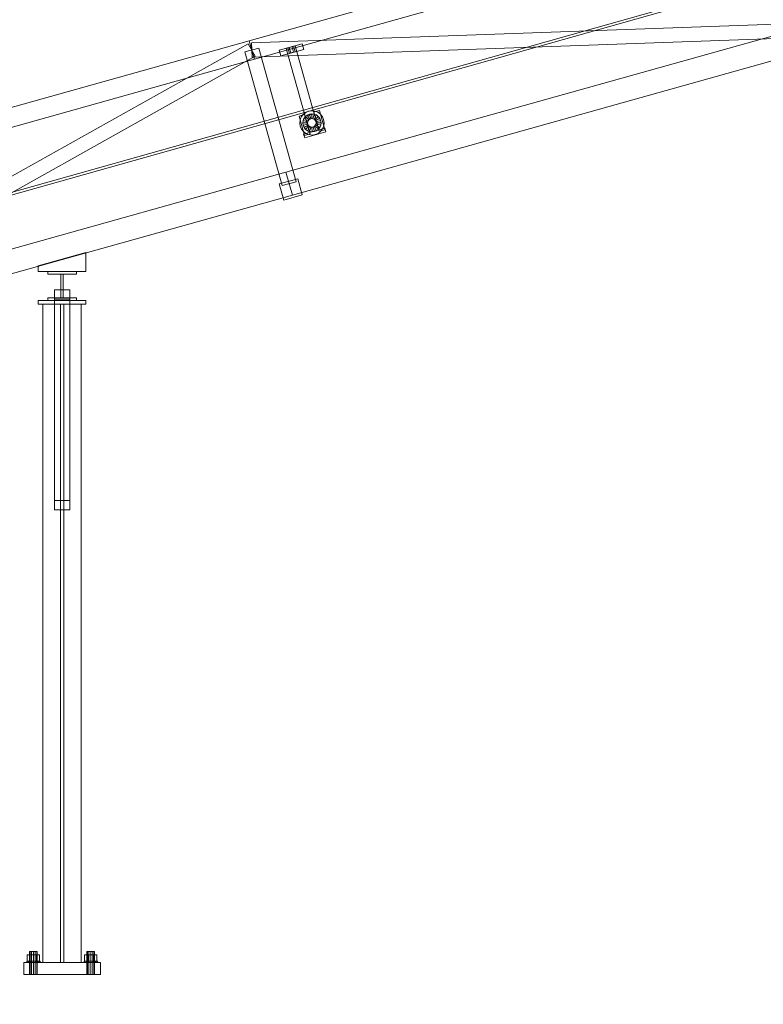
# Model space of a CAD drawing. Header units: millimetres. Extents: x -4738 to 65662, y -68080 to 6847.
# Tile 773 of 1056: x 6737 to 8292, y -62 to 1995. Entities that reach past the tile are written whole.
import ezdxf

# ---------------------------------------------------------------- set-up
doc = ezdxf.new("R2010")
doc.units = ezdxf.units.MM
doc.layers.add('COTAS_P', color=1, linetype='Continuous', lineweight=0)
doc.layers.add('lateral_C01', color=7, linetype='Continuous', lineweight=0)
doc.dimstyles.new('R19_100', dxfattribs={"dimtxt": 250, "dimasz": 150, "dimexe": 150, "dimexo": 80, "dimgap": 100, "dimtad": 1, "dimtih": 1, "dimtoh": 1, "dimdsep": 46, "dimcen": 0.09, "dimadec": 0, "dimazin": 0, "dimtfac": 1, "dimtdec": 4, "dimtofl": 0, "dimtmove": 0, "dimatfit": 3, "dimfxl": 1, "dimtolj": 1, "dimtzin": 0, "dimarcsym": 0})

# ---------------------------------------------------------------- blocks, each defined once
blk = doc.blocks.new('DIM_R30_1')
at = {"layer": 'COTAS_P'}
for p, q in [((807.3, 1106.7), (9950.7, 3666.7)), ((9950.7, 3666.7), (9794.1, 3669.6)), ((9950.7, 3666.7), (9818.4, 3582.9)), ((10193.4, 2800), (9950.7, 3666.7)), ((807.3, 1106.7), (939.7, 1190.4)), ((1050, 240), (807.3, 1106.7)), ((807.3, 1106.7), (963.9, 1103.8))]:
    blk.add_line(p, q, dxfattribs=at)
blk.add_text('9495 P', height=250, rotation=15.6414, dxfattribs=at).set_placement((5352.1, 2483))
blk = doc.blocks.new('DIM_R30_32')
at = {"layer": 'COTAS_P'}
for p, q in [((112.7, 0), (112.7, -2500)), ((65298.1, 0), (65298.1, -2500)), ((112.7, -2500), (262.7, -2455)), ((65298.1, -2500), (65148.1, -2455)), ((112.7, -2500), (65298.1, -2500)), ((112.7, -2500), (262.7, -2545)), ((65298.1, -2500), (65148.1, -2545))]:
    blk.add_line(p, q, dxfattribs=at)
blk.add_text('65185.39 P', height=250, dxfattribs=at).set_placement((32705.4, -2400))

msp = doc.modelspace()

# ---------------------------------------------------------------- linework, layer by layer
at = {"layer": 'lateral_C01'}
for p, q in [((1103.221, 51.156), (10242.208, 2626.749)), ((1104.577, 46.344), (10243.564, 2621.936)), ((7217.04, 1951.095), (8372.601, 2274.634)), ((7227.824, 1912.577), (8383.386, 2236.115)), ((7293.88, 1676.649), (8449.442, 2000.188)), ((7221.894, 1946.826), (8455.644, 1991.104)), ((7222.97, 1916.846), (8456.72, 1961.124)), ((6061.478, 1627.557), (7217.04, 1951.095)), ((6137.735, 1342.127), (7215.108, 1944.926)), ((7236.876, 1935.88), (7207.987, 1927.792)), ((7215.108, 1944.926), (7229.756, 1918.746)), ((7217.04, 1951.095), (7227.824, 1912.577)), ((7221.894, 1946.826), (7222.97, 1916.846)), ((7236.876, 1935.88), (7315.065, 1656.619)), ((7279.709, 1931.257), (7327.857, 1944.738)), ((7294.154, 1935.301), (7313.413, 1940.694)), ((7294.154, 1935.301), (7333.934, 1793.221)), ((7298.005, 1936.38), (7300.894, 1937.189)), ((7298.005, 1936.38), (7301.241, 1924.824)), ((7300.894, 1937.189), (7306.672, 1938.806)), ((7304.13, 1925.633), (7300.894, 1937.189)), ((7306.672, 1938.806), (7309.561, 1939.615)), ((7309.908, 1927.251), (7306.672, 1938.806)), ((7307.361, 1628.501), (8462.923, 1952.04)), ((7312.796, 1928.06), (7309.561, 1939.615)), ((7353.193, 1798.613), (7313.413, 1940.694)), ((7331.093, 1933.182), (7327.857, 1944.738)), ((6152.383, 1315.946), (7229.756, 1918.746)), ((7286.176, 1648.531), (7207.987, 1927.792)), ((7279.709, 1931.257), (7282.944, 1919.702)), ((7282.944, 1919.702), (7331.093, 1933.182)), ((7304.13, 1925.633), (7301.241, 1924.824)), ((7304.13, 1925.633), (7309.908, 1927.251)), ((7309.908, 1927.251), (7312.796, 1928.06)), ((6072.263, 1589.038), (7227.824, 1912.577)), ((7321.3, 1793.837), (7332.855, 1797.073)), ((7321.3, 1793.837), (7332.624, 1753.393)), ((7323.54, 1785.846), (7326.009, 1792)), ((7326.009, 1792), (7329.987, 1797.305)), ((7329.987, 1797.305), (7335.202, 1801.4)), ((7331.587, 1788.862), (7334.562, 1792.83)), ((7344.179, 1756.628), (7332.855, 1797.073)), ((7333.934, 1793.221), (7353.193, 1798.613)), ((7334.562, 1792.83), (7338.463, 1795.894)), ((7341.712, 1785.839), (7334.562, 1792.83)), ((7335.202, 1801.4), (7341.299, 1804.006)), ((7338.463, 1795.894), (7343.024, 1797.843)), ((7343.56, 1787.29), (7338.463, 1795.894)), ((7341.299, 1804.006), (7347.863, 1804.945)), ((7343.024, 1797.843), (7347.934, 1798.545)), ((7345.72, 1788.213), (7343.024, 1797.843)), ((7347.863, 1804.945), (7354.446, 1804.153)), ((7348.046, 1788.546), (7347.934, 1798.545)), ((7347.934, 1798.545), (7352.859, 1797.953)), ((7350.379, 1788.266), (7352.859, 1797.953)), ((7352.115, 1802.465), (7363.67, 1805.701)), ((7352.115, 1802.465), (7363.439, 1762.02)), ((7352.559, 1787.391), (7357.462, 1796.106)), ((7352.859, 1797.953), (7357.462, 1796.106)), ((7354.439, 1785.981), (7361.431, 1793.131)), ((7354.446, 1804.153), (7360.6, 1801.684)), ((7357.462, 1796.106), (7361.431, 1793.131)), ((7360.6, 1801.684), (7365.905, 1797.707)), ((7361.431, 1793.131), (7364.494, 1789.23)), ((7374.994, 1765.256), (7363.67, 1805.701)), ((7365.905, 1797.707), (7370, 1792.492)), ((7370, 1792.492), (7372.606, 1786.395)), ((7322.749, 1779.262), (7323.54, 1785.846)), ((7323.688, 1772.698), (7322.749, 1779.262)), ((7326.293, 1766.601), (7323.688, 1772.698)), ((7329.148, 1779.334), (7329.741, 1784.258)), ((7339.148, 1779.446), (7329.148, 1779.334)), ((7329.851, 1774.424), (7329.148, 1779.334)), ((7329.741, 1784.258), (7331.587, 1788.862)), ((7339.428, 1781.779), (7329.741, 1784.258)), ((7339.48, 1777.12), (7329.851, 1774.424)), ((7331.8, 1769.863), (7329.851, 1774.424)), ((7340.303, 1783.959), (7331.587, 1788.862)), ((7340.404, 1774.96), (7331.8, 1769.863)), ((7334.863, 1765.962), (7331.8, 1769.863)), ((7341.855, 1773.112), (7334.863, 1765.962)), ((7343.735, 1771.703), (7338.832, 1762.987)), ((7339.148, 1779.446), (7339.428, 1781.779)), ((7339.48, 1777.12), (7339.148, 1779.446)), ((7339.428, 1781.779), (7340.303, 1783.959)), ((7340.404, 1774.96), (7339.48, 1777.12)), ((7340.303, 1783.959), (7341.712, 1785.839)), ((7341.855, 1773.112), (7340.404, 1774.96)), ((7341.712, 1785.839), (7343.56, 1787.29)), ((7343.735, 1771.703), (7341.855, 1773.112)), ((7345.915, 1770.828), (7343.435, 1761.14)), ((7343.56, 1787.29), (7345.72, 1788.213)), ((7345.915, 1770.828), (7343.735, 1771.703)), ((7345.72, 1788.213), (7348.046, 1788.546)), ((7348.248, 1770.547), (7345.915, 1770.828)), ((7348.046, 1788.546), (7350.379, 1788.266)), ((7350.574, 1770.88), (7348.248, 1770.547)), ((7348.248, 1770.547), (7348.36, 1760.548)), ((7350.379, 1788.266), (7352.559, 1787.391)), ((7352.734, 1771.803), (7350.574, 1770.88)), ((7350.574, 1770.88), (7353.27, 1761.25)), ((7352.559, 1787.391), (7354.439, 1785.981)), ((7354.582, 1773.254), (7352.734, 1771.803)), ((7352.734, 1771.803), (7357.831, 1763.2)), ((7354.439, 1785.981), (7355.89, 1784.134)), ((7355.991, 1775.134), (7354.582, 1773.254)), ((7354.582, 1773.254), (7361.732, 1766.263)), ((7355.89, 1784.134), (7364.494, 1789.23)), ((7355.89, 1784.134), (7356.814, 1781.973)), ((7356.866, 1777.315), (7355.991, 1775.134)), ((7355.991, 1775.134), (7364.707, 1770.231)), ((7366.443, 1784.669), (7356.814, 1781.973)), ((7356.814, 1781.973), (7357.146, 1779.647)), ((7357.146, 1779.647), (7356.866, 1777.315)), ((7356.866, 1777.315), (7366.553, 1774.835)), ((7357.146, 1779.647), (7367.146, 1779.759)), ((7364.707, 1770.231), (7361.732, 1766.263)), ((7364.494, 1789.23), (7366.443, 1784.669)), ((7366.553, 1774.835), (7364.707, 1770.231)), ((7366.443, 1784.669), (7367.146, 1779.759)), ((7367.146, 1779.759), (7366.553, 1774.835)), ((7372.754, 1773.248), (7370.285, 1767.094)), ((7372.606, 1786.395), (7373.545, 1779.831)), ((7373.545, 1779.831), (7372.754, 1773.248)), ((7330.389, 1761.386), (7326.293, 1766.601)), ((7335.694, 1757.409), (7330.389, 1761.386)), ((7330.852, 1756.012), (7375.148, 1768.414)), ((7330.852, 1756.012), (7333.009, 1748.308)), ((7332.624, 1753.393), (7344.179, 1756.628)), ((7333.009, 1748.308), (7377.305, 1760.711)), ((7338.832, 1762.987), (7334.863, 1765.962)), ((7341.848, 1754.94), (7335.694, 1757.409)), ((7343.435, 1761.14), (7338.832, 1762.987)), ((7348.431, 1754.148), (7341.848, 1754.94)), ((7348.36, 1760.548), (7343.435, 1761.14)), ((7353.27, 1761.25), (7348.36, 1760.548)), ((7354.995, 1755.087), (7348.431, 1754.148)), ((7357.831, 1763.2), (7353.27, 1761.25)), ((7361.092, 1757.693), (7354.995, 1755.087)), ((7361.732, 1766.263), (7357.831, 1763.2)), ((7366.307, 1761.788), (7361.092, 1757.693)), ((7363.439, 1762.02), (7374.994, 1765.256)), ((7370.285, 1767.094), (7366.307, 1761.788)), ((7377.305, 1760.711), (7375.148, 1768.414)), ((6138.318, 1353.111), (7293.88, 1676.649)), ((7293.88, 1676.649), (7307.361, 1628.501)), ((7280.013, 1651.998), (7318.532, 1662.782)), ((7280.013, 1651.998), (7289.45, 1618.294)), ((7315.065, 1656.619), (7286.176, 1648.531)), ((7327.968, 1629.078), (7318.532, 1662.782)), ((6151.799, 1304.962), (7307.361, 1628.501)), ((7289.45, 1618.294), (7327.968, 1629.078)), ((6775.607, 1480.657), (6875.607, 1508.655)), ((6875.607, 1468.657), (6875.607, 1508.655)), ((6775.607, 1480.657), (6775.607, 1468.657)), ((6775.607, 1468.657), (6875.607, 1468.657)), ((6795.877, 1463.657), (6795.877, 1468.657)), ((6795.877, 1468.657), (6855.877, 1468.657)), ((6855.877, 1463.657), (6795.877, 1463.657)), ((6823.377, 1413.657), (6823.377, 1463.657)), ((6823.377, 1463.657), (6828.377, 1463.657)), ((6828.377, 1463.657), (6828.377, 1413.657)), ((6855.877, 1468.657), (6855.877, 1463.657)), ((6809.877, 1430.323), (6841.877, 1430.323)), ((6809.877, 1410.991), (6809.877, 1430.323)), ((6809.877, 1430.323), (6809.877, 990.323)), ((6841.877, 1430.323), (6841.877, 1410.991)), ((6841.877, 990.323), (6841.877, 1430.323)), ((6775.877, 1408.657), (6875.877, 1408.657)), ((6775.877, 1408.657), (6775.877, 1400.657)), ((6775.877, 1400.657), (6875.877, 1400.657)), ((6785.877, 1400.657), (6865.877, 1400.657)), ((6785.877, 1400.657), (6785.877, 25)), ((6795.877, 1408.657), (6795.877, 1413.657)), ((6795.877, 1413.657), (6855.877, 1413.657)), ((6855.877, 1408.657), (6795.877, 1408.657)), ((6841.877, 1410.991), (6809.877, 1410.991)), ((6809.877, 970.991), (6809.877, 1410.991)), ((6822.377, 1400.657), (6829.377, 1400.657)), ((6822.377, 1400.657), (6822.377, 25)), ((6828.377, 1413.657), (6823.377, 1413.657)), ((6829.377, 25), (6829.377, 1400.657)), ((6841.877, 970.991), (6841.877, 1410.991)), ((6855.877, 1413.657), (6855.877, 1408.657)), ((6865.877, 25), (6865.877, 1400.657)), ((6875.877, 1400.657), (6875.877, 1408.657)), ((6809.877, 990.323), (6809.877, 970.991)), ((6841.877, 990.323), (6809.877, 990.323)), ((6841.877, 970.991), (6841.877, 990.323)), ((6809.877, 970.991), (6841.877, 970.991)), ((6758.949, 48), (6757.877, 48)), ((6757.877, 0), (6757.877, 48)), ((6761.877, 48), (6758.949, 48)), ((6758.949, 0), (6758.949, 48)), ((6765.877, 48), (6761.877, 48)), ((6761.877, 0), (6761.877, 48)), ((6769.877, 48), (6765.877, 48)), ((6765.877, 0), (6765.877, 48)), ((6772.805, 48), (6769.877, 48)), ((6769.877, 0), (6769.877, 48)), ((6773.877, 48), (6772.805, 48)), ((6772.805, 0), (6772.805, 48)), ((6773.877, 48), (6773.877, 0)), ((6878.949, 48), (6877.877, 48)), ((6877.877, 0), (6877.877, 48)), ((6881.877, 48), (6878.949, 48)), ((6878.949, 0), (6878.949, 48)), ((6885.877, 48), (6881.877, 48)), ((6881.877, 0), (6881.877, 48)), ((6889.877, 48), (6885.877, 48)), ((6885.877, 0), (6885.877, 48)), ((6892.805, 48), (6889.877, 48)), ((6889.877, 0), (6889.877, 48)), ((6893.877, 48), (6892.805, 48)), ((6892.805, 0), (6892.805, 48)), ((6893.877, 48), (6893.877, 0)), ((6745.877, 25), (6905.877, 25)), ((6745.877, 25), (6745.877, 0)), ((6752.943, 28), (6751.877, 28)), ((6751.877, 25), (6751.877, 28)), ((6752.943, 25), (6751.877, 25)), ((6755.977, 28), (6752.943, 28)), ((6752.943, 25), (6752.943, 28)), ((6755.977, 25), (6752.943, 25)), ((6759.477, 40.8), (6753.077, 40.8)), ((6753.077, 28), (6753.077, 40.8)), ((6759.477, 28), (6753.077, 28)), ((6760.519, 28), (6755.977, 28)), ((6755.977, 25), (6755.977, 28)), ((6760.519, 25), (6755.977, 25)), ((6772.277, 40.8), (6759.477, 40.8)), ((6759.477, 28), (6759.477, 40.8)), ((6772.277, 28), (6759.477, 28)), ((6765.877, 28), (6760.519, 28)), ((6760.519, 25), (6760.519, 28)), ((6765.877, 25), (6760.519, 25)), ((6771.234, 28), (6765.877, 28)), ((6765.877, 25), (6765.877, 28)), ((6771.234, 25), (6765.877, 25)), ((6775.776, 28), (6771.234, 28)), ((6771.234, 25), (6771.234, 28)), ((6775.776, 25), (6771.234, 25)), ((6778.677, 40.8), (6772.277, 40.8)), ((6772.277, 28), (6772.277, 40.8)), ((6772.277, 28), (6778.677, 28)), ((6778.811, 28), (6775.776, 28)), ((6775.776, 25), (6775.776, 28)), ((6778.811, 25), (6775.776, 25)), ((6778.677, 40.8), (6778.677, 28)), ((6779.877, 28), (6778.811, 28)), ((6778.811, 25), (6778.811, 28)), ((6778.811, 25), (6779.877, 25)), ((6779.877, 28), (6779.877, 25)), ((6785.877, 25), (6865.877, 25)), ((6822.377, 25), (6829.377, 25)), ((6872.943, 28), (6871.877, 28)), ((6871.877, 25), (6871.877, 28)), ((6872.943, 25), (6871.877, 25)), ((6875.977, 28), (6872.943, 28)), ((6872.943, 25), (6872.943, 28)), ((6875.977, 25), (6872.943, 25)), ((6879.477, 40.8), (6873.077, 40.8)), ((6873.077, 28), (6873.077, 40.8)), ((6879.477, 28), (6873.077, 28)), ((6880.519, 28), (6875.977, 28)), ((6875.977, 25), (6875.977, 28)), ((6880.519, 25), (6875.977, 25)), ((6892.277, 40.8), (6879.477, 40.8)), ((6879.477, 28), (6879.477, 40.8)), ((6892.277, 28), (6879.477, 28)), ((6885.877, 28), (6880.519, 28)), ((6880.519, 25), (6880.519, 28)), ((6885.877, 25), (6880.519, 25)), ((6891.234, 28), (6885.877, 28)), ((6885.877, 25), (6885.877, 28)), ((6891.234, 25), (6885.877, 25)), ((6895.776, 28), (6891.234, 28)), ((6891.234, 25), (6891.234, 28)), ((6895.776, 25), (6891.234, 25)), ((6898.677, 40.8), (6892.277, 40.8)), ((6892.277, 28), (6892.277, 40.8)), ((6892.277, 28), (6898.677, 28)), ((6898.811, 28), (6895.776, 28)), ((6895.776, 25), (6895.776, 28)), ((6898.811, 25), (6895.776, 25)), ((6898.677, 40.8), (6898.677, 28)), ((6899.877, 28), (6898.811, 28)), ((6898.811, 25), (6898.811, 28)), ((6898.811, 25), (6899.877, 25)), ((6899.877, 28), (6899.877, 25)), ((6905.877, 0), (6905.877, 25)), ((6745.877, 0), (6905.877, 0)), ((6758.949, 0), (6757.877, 0)), ((6761.877, 0), (6758.949, 0)), ((6765.877, 0), (6761.877, 0)), ((6769.877, 0), (6765.877, 0)), ((6772.805, 0), (6769.877, 0)), ((6772.805, 0), (6773.877, 0)), ((6878.949, 0), (6877.877, 0)), ((6881.877, 0), (6878.949, 0)), ((6885.877, 0), (6881.877, 0)), ((6889.877, 0), (6885.877, 0)), ((6892.805, 0), (6889.877, 0)), ((6892.805, 0), (6893.877, 0))]:
    msp.add_line(p, q, dxfattribs=at)

# ---------------------------------------------------------------- dimensions: what is measured, and where the dimension line sits
at = {"layer": 'COTAS_P'}
for p1, p2, distance, picture, middle in [((1050, 240), (10193.381, 2800), 900, 'DIM_R30_1', (5379.037, 2386.671)), ((112.7, 0), (65298.0949, 0), -2500, 'DIM_R30_32', (32705.3975, -2500))]:
    dim = msp.add_aligned_dim(p1=p1, p2=p2, distance=distance, text='<> P', dimstyle='R19_100', dxfattribs=at)
    dim.commit()
    dim.dimension.update_dxf_attribs({"geometry": picture, "text_midpoint": middle})

doc.saveas('drawing.dxf')
